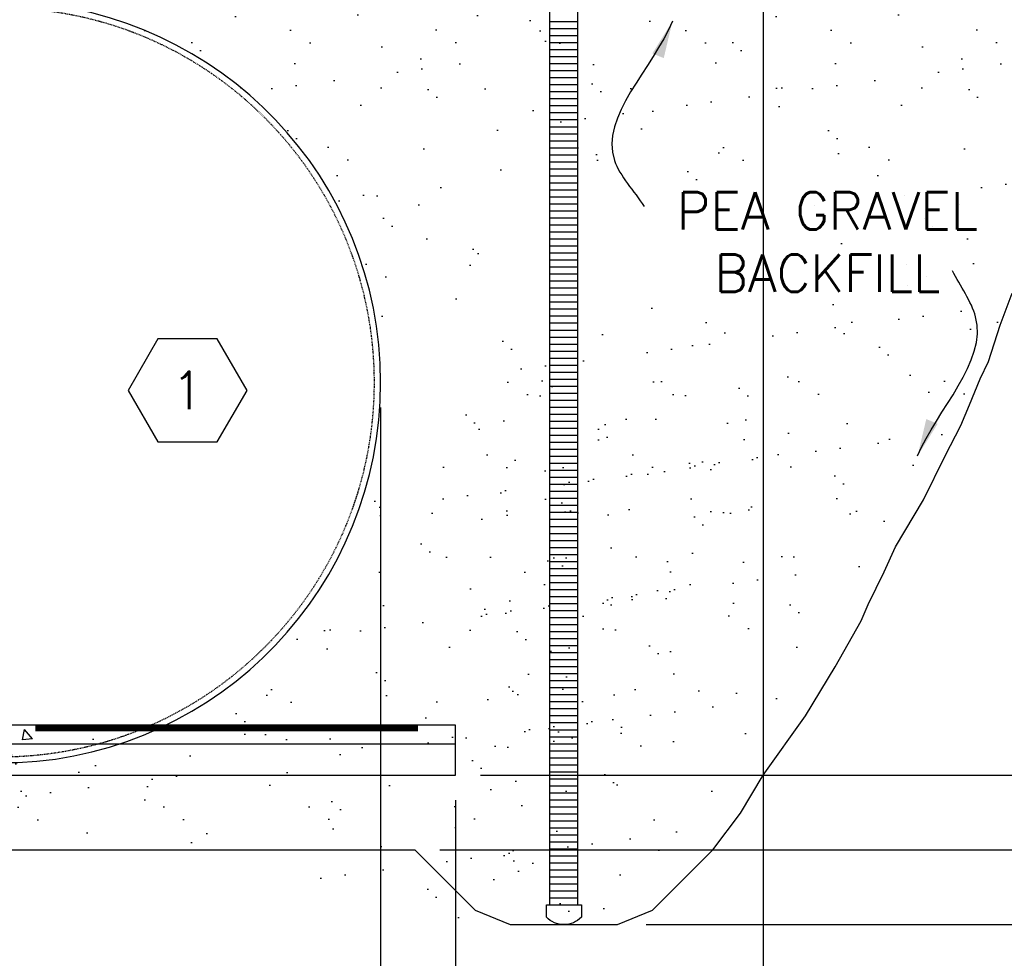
# Model space of a CAD drawing. Extents: x -285 to 5863, y 308 to 3178.
# Tile 427 of 622: x 1912 to 2070, y 762 to 913. Entities that reach past the tile are written whole.
import ezdxf
from ezdxf.enums import TextEntityAlignment as Align

# ---------------------------------------------------------------- set-up
doc = ezdxf.new("R2010")
doc.units = 0
doc.header["$MEASUREMENT"] = 0
doc.header["$PDSIZE"] = 1
doc.linetypes.add('HIDDEN3', pattern=[0.1875, 0.125, -0.0625])
doc.layers.get('0').update_dxf_attribs({"color": 255, "linetype": 'CONTINUOUS'})
doc.layers.get('DEFPOINTS').update_dxf_attribs({"linetype": 'CONTINUOUS'})
for name, color, linetype in [('CONCRETE-HATCH', 2, 'CONTINUOUS'), ('DIM', 3, 'CONTINUOUS'), ('PEAGRAVEL-HATCH', 3, 'CONTINUOUS'), ('PVC-4', 4, 'CONTINUOUS'), ('PVC-4-HATCH', 7, 'CONTINUOUS'), ('TANK-ANCHOR', 4, 'CONTINUOUS'), ('TANK-HOLE', 5, 'CONTINUOUS'), ('TANK-UST', 5, 'CONTINUOUS'), ('TEXT', 3, 'CONTINUOUS')]:
    doc.layers.add(name, color=color, linetype=linetype)
doc.styles.add('SIMPLEX', font='simplex')
doc.dimstyles.new('DIM64', dxfattribs={"dimscale": 64, "dimtxt": 0.09375, "dimasz": 0.09375, "dimexe": 0.0625, "dimexo": 0.0625, "dimgap": 0.046875, "dimtad": 1, "dimdec": 4, "dimzin": 3, "dimdsep": 46, "dimlunit": 4, "dimtxsty": 'SIMPLEX', "dimcen": 0, "dimclrd": 256, "dimclre": 256, "dimclrt": 256, "dimadec": 0, "dimazin": 0, "dimtfac": 1, "dimtdec": 4, "dimtmove": 0, "dimatfit": 3, "dimfxl": 1, "dimfrac": 2, "dimtolj": 1, "dimtzin": 0, "dimarcsym": 0})

# ---------------------------------------------------------------- blocks, each defined once
blk = doc.blocks.new('*D7')
at = {"layer": 'DEFPOINTS', "color": 0, "transparency": 16777216}
for p in [(1425.62, 854.52), (1970.37, 854.52), (1970.37, 719.02)]:
    blk.add_point(p, dxfattribs=at)
at = {"layer": 'DIM', "lineweight": -2, "transparency": 16777216}
for p, q in [((1425.62, 850.52), (1425.62, 715.02)), ((1970.37, 850.52), (1970.37, 715.02)), ((1431.62, 719.02), (1964.37, 719.02))]:
    blk.add_line(p, q, dxfattribs=at)
at = {"layer": 'DIM', "transparency": 16777216}
for points in [[(1431.62, 720.02), (1431.62, 718.02), (1425.62, 719.02)], [(1964.37, 720.02), (1964.37, 718.02), (1970.37, 719.02)]]:
    blk.add_solid(points, dxfattribs=at)
at = {"layer": 'DIM', "transparency": 16777216, "insert": (1698, 726.59), "char_height": 6, "attachment_point": 5, "style": 'SIMPLEX'}
blk.add_mtext('\\A1;45\'-4 3/4" (F.V. TANK LENGTH)', dxfattribs=at)
blk = doc.blocks.new('*D8')
at = {"layer": 'DEFPOINTS', "color": 0, "transparency": 16777216}
for p in [(1932.02, 917.52), (2172.8, 917.52), (1987.02, 791.52)]:
    blk.add_point(p, dxfattribs=at)
at = {"layer": 'DIM', "lineweight": -2, "transparency": 16777216}
for p, q in [((1936.02, 917.52), (2176.8, 917.52)), ((2172.8, 797.52), (2172.8, 911.52)), ((1991.02, 791.52), (2176.8, 791.52))]:
    blk.add_line(p, q, dxfattribs=at)
at = {"layer": 'DIM', "transparency": 16777216}
for points in [[(2171.8, 911.52), (2173.8, 911.52), (2172.8, 917.52)], [(2171.8, 797.52), (2173.8, 797.52), (2172.8, 791.52)]]:
    blk.add_solid(points, dxfattribs=at)
at = {"layer": 'DIM', "transparency": 16777216, "insert": (2165.23, 854.52), "char_height": 6, "attachment_point": 5, "rotation": 90, "style": 'SIMPLEX'}
blk.add_mtext('\\A1;10\'-6" O.D. (F.V.)', dxfattribs=at)
blk = doc.blocks.new('*D9')
at = {"layer": 'DEFPOINTS', "color": 0, "transparency": 16777216}
for p in [(1982.37, 791.52), (2008.97, 767.54), (2172.8, 767.54)]:
    blk.add_point(p, dxfattribs=at)
at = {"layer": 'DIM', "lineweight": -2, "transparency": 16777216}
for p, q in [((1986.37, 791.52), (2176.8, 791.52)), ((2172.8, 785.52), (2172.8, 773.54)), ((2012.97, 767.54), (2176.8, 767.54))]:
    blk.add_line(p, q, dxfattribs=at)
at = {"layer": 'DIM', "transparency": 16777216}
for points in [[(2171.8, 785.52), (2173.8, 785.52), (2172.8, 791.52)], [(2171.8, 773.54), (2173.8, 773.54), (2172.8, 767.54)]]:
    blk.add_solid(points, dxfattribs=at)
at = {"layer": 'DIM', "transparency": 16777216, "insert": (2166.23, 779.53), "char_height": 6, "attachment_point": 5, "rotation": 90, "style": 'SIMPLEX'}
blk.add_mtext("\\A1;2'", dxfattribs=at)
blk = doc.blocks.new('*D11')
at = {"layer": 'DEFPOINTS', "color": 0, "transparency": 16777216}
for p in [(1982.37, 791.52), (2153.92, 791.52), (1975.88, 779.53)]:
    blk.add_point(p, dxfattribs=at)
at = {"layer": 'DIM', "lineweight": -2, "transparency": 16777216}
for p, q in [((2153.92, 797.52), (2153.92, 803.52)), ((1986.37, 791.52), (2157.92, 791.52)), ((2153.92, 779.53), (2153.92, 791.52)), ((1979.88, 779.53), (2157.92, 779.53)), ((2153.92, 773.53), (2153.92, 767.53))]:
    blk.add_line(p, q, dxfattribs=at)
at = {"layer": 'DIM', "transparency": 16777216}
for points in [[(2152.92, 797.52), (2154.92, 797.52), (2153.92, 791.52)], [(2152.92, 773.53), (2154.92, 773.53), (2153.92, 779.53)]]:
    blk.add_solid(points, dxfattribs=at)
at = {"layer": 'DIM', "transparency": 16777216, "insert": (2147.35, 785.53), "char_height": 6, "attachment_point": 5, "rotation": 90, "style": 'SIMPLEX'}
blk.add_mtext("\\A1;1'", dxfattribs=at)
blk = doc.blocks.new('HEX')
at = {"color": 3}
blk.add_lwpolyline([(-0.0577, 0.1), (-0.1155, 0), (-0.0577, -0.1), (0.0577, -0.1), (0.1155, 0), (0.0577, 0.1)], close=True, dxfattribs=at)
at = {"color": 3, "style": 'SIMPLEX'}
blk.add_attdef('D#', text='', height=0.08, dxfattribs=at).set_placement((0, 0), align=Align.MIDDLE)
blk = doc.blocks.new('*D13')
at = {"layer": 'DEFPOINTS', "color": 0, "transparency": 16777216}
for p in [(1368.55, 978.3), (2031.77, 978.01), (1368.55, 700.52)]:
    blk.add_point(p, dxfattribs=at)
at = {"layer": 'DIM', "lineweight": -2, "transparency": 16777216}
for p, q in [((1368.55, 974.3), (1368.55, 696.52)), ((2031.77, 974.01), (2031.77, 696.52)), ((2025.77, 700.52), (1374.55, 700.52))]:
    blk.add_line(p, q, dxfattribs=at)
at = {"layer": 'DIM', "transparency": 16777216}
for points in [[(1374.55, 701.52), (1374.55, 699.52), (1368.55, 700.52)], [(2025.77, 701.52), (2025.77, 699.52), (2031.77, 700.52)]]:
    blk.add_solid(points, dxfattribs=at)
at = {"layer": 'DIM', "transparency": 16777216, "insert": (1700.16, 708.09), "char_height": 6, "attachment_point": 5, "style": 'SIMPLEX'}
blk.add_mtext('\\A1;55\'-3 1/4" (F.V. TANK SLAB)', dxfattribs=at)
blk = doc.blocks.new('*D15')
at = {"layer": 'DEFPOINTS', "color": 0, "transparency": 16777216}
for p in [(2031.77, 978.01), (1970.37, 719.02), (2031.77, 719.02)]:
    blk.add_point(p, dxfattribs=at)
at = {"layer": 'DIM', "lineweight": -2, "transparency": 16777216}
for p, q in [((2031.77, 974.01), (2031.77, 715.02)), ((1976.37, 719.02), (2025.77, 719.02))]:
    blk.add_line(p, q, dxfattribs=at)
at = {"layer": 'DIM', "transparency": 16777216}
for points in [[(1976.37, 720.02), (1976.37, 718.02), (1970.37, 719.02)], [(2025.77, 720.02), (2025.77, 718.02), (2031.77, 719.02)]]:
    blk.add_solid(points, dxfattribs=at)
at = {"layer": 'DIM', "transparency": 16777216, "insert": (2001.07, 726.59), "char_height": 6, "attachment_point": 5, "style": 'SIMPLEX'}
blk.add_mtext('\\A1;5\'-1 3/8"', dxfattribs=at)
blk = doc.blocks.new('*D33')
at = {"layer": 'DEFPOINTS', "color": 0, "transparency": 16777216}
for p in [(1982.37, 791.52), (1970.37, 719.02), (1970.37, 635.77)]:
    blk.add_point(p, dxfattribs=at)
at = {"layer": 'DIM', "lineweight": -2, "transparency": 16777216}
for p, q in [((1982.37, 787.52), (1982.37, 631.77)), ((1970.37, 715.02), (1970.37, 631.77)), ((1964.37, 635.77), (1958.37, 635.77)), ((1970.37, 635.77), (1982.37, 635.77)), ((1988.37, 635.77), (2036.23, 635.77))]:
    blk.add_line(p, q, dxfattribs=at)
at = {"layer": 'DIM', "transparency": 16777216}
for points in [[(1964.37, 636.77), (1964.37, 634.77), (1970.37, 635.77)], [(1988.37, 636.77), (1988.37, 634.77), (1982.37, 635.77)]]:
    blk.add_solid(points, dxfattribs=at)
at = {"layer": 'DIM', "transparency": 16777216, "insert": (2021.94, 642.34), "char_height": 6, "attachment_point": 5, "style": 'SIMPLEX'}
blk.add_mtext('\\A1;1\'-0"', dxfattribs=at)

msp = doc.modelspace()

# ---------------------------------------------------------------- hatches: boundary and pattern name
at = {"layer": 'CONCRETE-HATCH', "linetype": 'Continuous'}
h = msp.add_hatch(dxfattribs=at)
h.set_pattern_fill('AR-CONC', color=256, scale=2.67, style=0)
h.set_pattern_definition([(130, (2133.837, 658.424), (-19.15085, -1.6755), [2.0025, -22.0275]), (185, (2133.837, 658.424), (3.7047, 20.0835), [1.602, -17.622]), (79.5486, (2132.241, 658.284), (-15.4462, 18.408), [1.7019, -18.7205]), (133.816, (2133.837, 663.764), (-28.4953, -4.4194), [3.0038, -33.0412]), (83.3644, (2131.462, 663.396), (-24.9555, 26.009), [2.5528, -28.0807]), (188.816, (2133.837, 663.764), (-24.9555, 26.009), [2.403, -26.433]), (159, (2131.167, 662.429), (-15.9374, -10.7499), [2.0025, -22.0275]), (214, (2131.167, 662.429), (-6.4965, 19.3615), [1.602, -17.622]), (108.5486, (2129.839, 661.533), (-22.43394, 8.6116), [1.7019, -18.7205]), (142.5, (2133.837, 658.424), (-0.32467, 8.88827), [0, -17.4084, 0, -17.889, 0, -17.68875]), (172.5, (2133.837, 658.424), (-7.02396, 10.5308), [0, -10.1994, 0, -17.0079, 0, -6.74175]), (212.5, (2139.791, 658.424), (-14.25306, -0.60222), [0, -6.675, 0, -20.826, 0, -27.6345]), (222.5, (2142.461, 658.424), (-15.57107, 2.6728), [0, -8.6775, 0, -13.8306, 0, -19.6245])])
h.paths.add_polyline_path([(1697.99681, 791.52328), (1961.99681, 791.52328), (1961.99681, 799.52328), (1697.99681, 799.52328)])
at = {"layer": 'PEAGRAVEL-HATCH'}
h = msp.add_hatch(dxfattribs=at)
h.set_pattern_fill('AR-SAND', color=256, scale=7.5, style=0)
h.set_pattern_definition([(37.5, (1976.628, 854.523), (-0.47245, 14.4512), [0, -11.4, 0, -12.75, 0, -12.1875]), (7.5, (1976.628, 854.523), (13.2733, 21.1661), [0, -6.15, 0, -10.275, 0, -3.9375]), (327.5, (1967.403, 854.523), (23.35606, 0.04244), [0, -3.75, 0, -13.5, 0, -17.625]), (317.5, (1967.403, 854.523), (22.546, 6.5826), [0, -1.875, 0, -8.85, 0, -10.125])])
h.paths.add_polyline_path([(2148.15016, 982.01471), (2006.37819, 982.01471), (2006.37819, 978.01471), (1986.69364, 978.01471), (1986.69364, 946.07721), (1985.54114, 769.87114), (2011.19289, 768.70325), (2063.46781, 847.60977), (2065.69786, 853.03088), (2066.9711, 856.13125), (2068.81874, 860.79111), (2070.72445, 866.28076), (2071.68577, 868.85813), (2073.24085, 873.06289), (2074.0443, 874.37688), (2075.08102, 877.00486), (2076.68793, 879.63284), (2078.00975, 882.26082), (2079.91935, 884.76681), (2082.56298, 893.17634), (2084.92149, 897.17253), (2085.6037, 899.34269), (2088.83656, 908.84025), (2092.448, 917.52328), (2095.34885, 924.30849)])
h.paths.add_polyline_path([(1979.74698, 867.55102), (2038.74698, 867.55102), (2038.74698, 886.55102), (1979.74698, 886.55102)])
h = msp.add_hatch(dxfattribs=at)
h.set_pattern_fill('AR-SAND', color=256, scale=7.5, style=0)
h.set_pattern_definition([(37.5, (1889.872, 854.523), (-0.47245, 14.4512), [0, -11.4, 0, -12.75, 0, -12.1875]), (7.5, (1889.872, 854.523), (13.2733, 21.166), [0, -6.15, 0, -10.275, 0, -3.9375]), (327.5, (1880.647, 854.523), (23.3561, 0.0424), [0, -3.75, 0, -13.5, 0, -17.625]), (317.5, (1880.647, 854.523), (22.546, 6.5826), [0, -1.875, 0, -8.85, 0, -10.125])])
edge = h.paths.add_edge_path()
edge.add_line((1987.33799, 978.01471), (1896.9817, 978.01471))
edge.add_line((1896.9817, 978.01471), (1896.9817, 976.75093))
edge.add_line((1896.9817, 976.75093), (1896.96718, 973.7036))
edge.add_line((1896.96718, 973.7036), (1892.83605, 973.7036))
edge.add_line((1892.83605, 973.7036), (1892.83605, 930.05404))
edge.add_line((1892.83605, 930.05404), (1890.12181, 930.05404))
edge.add_arc((1890.77101, 930.05404), 0.6492, 180, 270)
edge.add_line((1890.77101, 929.40484), (1890.77101, 929.05328))
edge.add_line((1890.77101, 929.05328), (1893.58221, 929.05328))
edge.add_arc((1893.58221, 923.05328), 6, 0, 90, ccw=False)
edge.add_line((1899.58221, 923.05328), (1899.58221, 915.52328))
edge.add_line((1899.58221, 915.52328), (1900.62181, 915.52328))
edge.add_line((1900.62181, 915.52328), (1901.62181, 917.52328))
edge.add_line((1901.62181, 917.52328), (1906.62181, 917.52328))
edge.add_line((1906.62181, 917.52328), (1907.62181, 915.52328))
edge.add_line((1907.62181, 915.52328), (1912.15783, 915.52328))
edge.add_arc((1909.30536, 854.52328), 61.06666, 0, 87.3226925, ccw=False)
edge.add_line((1970.37201, 854.52328), (1972.12819, 854.52328))
edge.add_line((1972.12819, 854.52328), (1997.52254, 946.07721))
edge.add_line((1997.52254, 946.07721), (1987.33799, 946.07721))
edge.add_line((1987.33799, 946.07721), (1987.33799, 978.01471))
h = msp.add_hatch(dxfattribs=at)
h.set_pattern_fill('AR-SAND', color=256, scale=7.5, style=0)
h.set_pattern_definition([(37.5, (1904.122, 767.535), (-0.47245, 14.4512), [0, -11.4, 0, -12.75, 0, -12.1875]), (7.5, (1904.122, 767.535), (13.2733, 21.166), [0, -6.15, 0, -10.275, 0, -3.9375]), (327.5, (1894.897, 767.535), (23.3561, 0.0424), [0, -3.75, 0, -13.5, 0, -17.625]), (317.5, (1894.897, 767.535), (22.546, 6.5826), [0, -1.875, 0, -8.85, 0, -10.125])])
h.paths.add_polyline_path([(1972.12819, 854.52328), (1970.37201, 854.52328, -0.287899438), (1935.84093, 799.52328), (1961.99681, 799.52328), (1961.99681, 791.52328), (1904.12181, 791.52328), (1904.12181, 779.52798), (1950.48993, 779.528), (1960.14679, 769.87114), (1965.74498, 767.53536), (1974.37819, 767.53536, -0.201565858), (1971.56569, 768.71718), (1971.56569, 770.68593), (1972.12819, 770.68593)])
h.paths.add_polyline_path([(2022.08407, 816.261), (2023.17262, 818.88898), (2025.76441, 824.14494), (2027.60443, 828.14009), (2032.08839, 835.70805), (2035.55163, 842.76425), (2038.07346, 847.60977), (2039.44908, 850.95033), (2040.9164, 854.52328), (1976.62819, 854.52328), (1976.62819, 770.68593), (1977.19069, 770.68593), (1977.19069, 768.71718, -0.201565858), (1974.37819, 767.53536), (1982.99944, 767.53536), (1988.59764, 769.87114), (1998.25449, 779.528), (2002.7319, 785.39639), (2006.37221, 791.52328), (2013.1683, 801.01872), (2017.89078, 808.90491)])

# ---------------------------------------------------------------- linework, layer by layer
at = {"layer": 'PVC-4'}
for p, q in [((1997.52254, 770.68593), (1997.52254, 973.84563)), ((2002.02254, 770.68593), (2002.02254, 973.84563))]:
    msp.add_line(p, q, dxfattribs=at)
msp.add_lwpolyline([(2002.58504, 768.71718, -0.420204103), (1996.96004, 768.71718), (1996.96004, 770.68593), (2002.58504, 770.68593)], format="xyb", close=True, dxfattribs=at)
at = {"layer": 'PVC-4-HATCH', "linetype": 'Continuous'}
for points in [[(1997.52254, 912.43593), (2002.02254, 912.43593)], [(1997.52254, 911.31093), (2002.02254, 911.31093)], [(1997.52254, 910.18593), (2002.02254, 910.18593)], [(1997.52254, 909.06093), (2002.02254, 909.06093)], [(1997.52254, 907.93593), (2002.02254, 907.93593)], [(1997.52254, 906.81093), (2002.02254, 906.81093)], [(1997.52254, 905.68593), (2002.02254, 905.68593)], [(1997.52254, 904.56093), (2002.02254, 904.56093)], [(1997.52254, 903.43593), (2002.02254, 903.43593)], [(1997.52254, 902.31093), (2002.02254, 902.31093)], [(1997.52254, 901.18593), (2002.02254, 901.18593)], [(1997.52254, 900.06093), (2002.02254, 900.06093)], [(1997.52254, 898.93593), (2002.02254, 898.93593)], [(1997.52254, 897.81093), (2002.02254, 897.81093)], [(1997.52254, 896.68593), (2002.02254, 896.68593)], [(1997.52254, 895.56093), (2002.02254, 895.56093)], [(1997.52254, 894.43593), (2002.02254, 894.43593)], [(1997.52254, 893.31093), (2002.02254, 893.31093)], [(1997.52254, 892.18593), (2002.02254, 892.18593)], [(1997.52254, 891.06093), (2002.02254, 891.06093)], [(1997.52254, 889.93593), (2002.02254, 889.93593)], [(1997.52254, 888.81093), (2002.02254, 888.81093)], [(1997.52254, 887.68593), (2002.02254, 887.68593)], [(1997.52254, 886.56093), (2002.02254, 886.56093)], [(1997.52254, 885.43593), (2002.02254, 885.43593)], [(1997.52254, 884.31093), (2002.02254, 884.31093)], [(1997.52254, 883.18593), (2002.02254, 883.18593)], [(1997.52254, 882.06093), (2002.02254, 882.06093)], [(1997.52254, 880.93593), (2002.02254, 880.93593)], [(1997.52254, 879.81093), (2002.02254, 879.81093)], [(1997.52254, 878.68593), (2002.02254, 878.68593)], [(1997.52254, 877.56093), (2002.02254, 877.56093)], [(1997.52254, 876.43593), (2002.02254, 876.43593)], [(1997.52254, 875.31093), (2002.02254, 875.31093)], [(1997.52254, 874.18593), (2002.02254, 874.18593)], [(1997.52254, 873.06093), (2002.02254, 873.06093)], [(1997.52254, 871.93593), (2002.02254, 871.93593)], [(1997.52254, 870.81093), (2002.02254, 870.81093)], [(1997.52254, 869.68593), (2002.02254, 869.68593)], [(1997.52254, 868.56093), (2002.02254, 868.56093)], [(1997.52254, 867.43593), (2002.02254, 867.43593)], [(1997.52254, 866.31093), (2002.02254, 866.31093)], [(1997.52254, 865.18593), (2002.02254, 865.18593)], [(1997.52254, 864.06093), (2002.02254, 864.06093)], [(1997.52254, 862.93593), (2002.02254, 862.93593)], [(1997.52254, 861.81093), (2002.02254, 861.81093)], [(1997.52254, 860.68593), (2002.02254, 860.68593)], [(1997.52254, 859.56093), (2002.02254, 859.56093)], [(1997.52254, 858.43593), (2002.02254, 858.43593)], [(1997.52254, 857.31093), (2002.02254, 857.31093)], [(1997.52254, 856.18593), (2002.02254, 856.18593)], [(1997.52254, 855.06093), (2002.02254, 855.06093)], [(1997.52254, 853.93593), (2002.02254, 853.93593)], [(1997.52254, 852.81093), (2002.02254, 852.81093)], [(1997.52254, 851.68593), (2002.02254, 851.68593)], [(1997.52254, 850.56093), (2002.02254, 850.56093)], [(1997.52254, 849.43593), (2002.02254, 849.43593)], [(1997.52254, 848.31093), (2002.02254, 848.31093)], [(1997.52254, 847.18593), (2002.02254, 847.18593)], [(1997.52254, 846.06093), (2002.02254, 846.06093)], [(1997.52254, 844.93593), (2002.02254, 844.93593)], [(1997.52254, 843.81093), (2002.02254, 843.81093)], [(1997.52254, 842.68593), (2002.02254, 842.68593)], [(1997.52254, 841.56093), (2002.02254, 841.56093)], [(1997.52254, 840.43593), (2002.02254, 840.43593)], [(1997.52254, 839.31093), (2002.02254, 839.31093)], [(1997.52254, 838.18593), (2002.02254, 838.18593)], [(1997.52254, 837.06093), (2002.02254, 837.06093)], [(1997.52254, 835.93593), (2002.02254, 835.93593)], [(1997.52254, 834.81093), (2002.02254, 834.81093)], [(1997.52254, 833.68593), (2002.02254, 833.68593)], [(1997.52254, 832.56093), (2002.02254, 832.56093)], [(1997.52254, 831.43593), (2002.02254, 831.43593)], [(1997.52254, 830.31093), (2002.02254, 830.31093)], [(1997.52254, 829.18593), (2002.02254, 829.18593)], [(1997.52254, 828.06093), (2002.02254, 828.06093)], [(1997.52254, 826.93593), (2002.02254, 826.93593)], [(1997.52254, 825.81093), (2002.02254, 825.81093)], [(1997.52254, 824.68593), (2002.02254, 824.68593)], [(1997.52254, 823.56093), (2002.02254, 823.56093)], [(1997.52254, 822.43593), (2002.02254, 822.43593)], [(1997.52254, 821.31093), (2002.02254, 821.31093)], [(1997.52254, 820.18593), (2002.02254, 820.18593)], [(1997.52254, 819.06093), (2002.02254, 819.06093)], [(1997.52254, 817.93593), (2002.02254, 817.93593)], [(1997.52254, 816.81093), (2002.02254, 816.81093)], [(1997.52254, 815.68593), (2002.02254, 815.68593)], [(1997.52254, 814.56093), (2002.02254, 814.56093)], [(1997.52254, 813.43593), (2002.02254, 813.43593)], [(1997.52254, 812.31093), (2002.02254, 812.31093)], [(1997.52254, 811.18593), (2002.02254, 811.18593)], [(1997.52254, 810.06093), (2002.02254, 810.06093)], [(1997.52254, 808.93593), (2002.02254, 808.93593)], [(1997.52254, 807.81093), (2002.02254, 807.81093)], [(1997.52254, 806.68593), (2002.02254, 806.68593)], [(1997.52254, 805.56093), (2002.02254, 805.56093)], [(1997.52254, 804.43593), (2002.02254, 804.43593)], [(1997.52254, 803.31093), (2002.02254, 803.31093)], [(1997.52254, 802.18593), (2002.02254, 802.18593)], [(1997.52254, 801.06093), (2002.02254, 801.06093)], [(1997.52254, 799.93593), (2002.02254, 799.93593)], [(1997.52254, 798.81093), (2002.02254, 798.81093)], [(1997.52254, 797.68593), (2002.02254, 797.68593)], [(1997.52254, 796.56093), (2002.02254, 796.56093)], [(1997.52254, 795.43593), (2002.02254, 795.43593)], [(1997.52254, 794.31093), (2002.02254, 794.31093)], [(1997.52254, 793.18593), (2002.02254, 793.18593)], [(1997.52254, 792.06093), (2002.02254, 792.06093)], [(1997.52254, 790.93593), (2002.02254, 790.93593)], [(1997.52254, 789.81093), (2002.02254, 789.81093)], [(1997.52254, 788.68593), (2002.02254, 788.68593)], [(1997.52254, 787.56093), (2002.02254, 787.56093)], [(1997.52254, 786.43593), (2002.02254, 786.43593)], [(1997.52254, 785.31093), (2002.02254, 785.31093)], [(1997.52254, 784.18593), (2002.02254, 784.18593)], [(1997.52254, 783.06093), (2002.02254, 783.06093)], [(1997.52254, 781.93593), (2002.02254, 781.93593)], [(1997.52254, 780.81093), (2002.02254, 780.81093)], [(1997.52254, 779.68593), (2002.02254, 779.68593)], [(1997.52254, 778.56093), (2002.02254, 778.56093)], [(1997.52254, 777.43593), (2002.02254, 777.43593)], [(1997.52254, 776.31093), (2002.02254, 776.31093)], [(1997.52254, 775.18593), (2002.02254, 775.18593)], [(1997.52254, 774.06093), (2002.02254, 774.06093)], [(1997.52254, 772.93593), (2002.02254, 772.93593)], [(1997.52254, 771.81093), (2002.02254, 771.81093)]]:
    msp.add_lwpolyline(points, dxfattribs=at)
at = {"layer": 'TANK-ANCHOR', "color": 1}
for p, q in [((1608.97766, 796.52328), (1956.97766, 796.52328)), ((1782.97766, 796.52328), (1982.37201, 796.52328))]:
    msp.add_line(p, q, dxfattribs=at)
at = {"layer": 'TANK-ANCHOR'}
msp.add_lwpolyline([(1782.97766, 791.52328), (1982.37201, 791.52328), (1982.37201, 799.52328), (1782.97766, 799.52328)], close=True, dxfattribs=at)
at = {"layer": 'TANK-ANCHOR', "color": 3, "const_width": 1}
msp.add_lwpolyline([(1976.37201, 799.02328), (1914.97766, 799.02328)], dxfattribs=at)
at = {"layer": 'TANK-HOLE', "linetype": 'Continuous'}
msp.add_lwpolyline([(1723.39435, 779.52791), (1975.88428, 779.528), (1985.54114, 769.87114), (1991.13933, 767.53536), (2008.39379, 767.53536), (2013.99199, 769.87114), (2023.64884, 779.528), (2028.12625, 785.39639), (2031.76656, 791.52328), (2038.56265, 801.01872), (2043.28513, 808.90491), (2047.47842, 816.261), (2048.56697, 818.88898), (2051.15877, 824.14494), (2052.99879, 828.14009), (2057.48274, 835.70805), (2060.94598, 842.76425), (2063.46781, 847.60977), (2064.84344, 850.95033), (2066.55229, 855.11144), (2067.87435, 857.87883), (2069.76312, 863.7034), (2071.68577, 868.85813)], dxfattribs=at)
at = {"layer": 'TANK-UST'}
msp.add_lwpolyline([(1907.62181, 793.52328), (1912.15783, 793.52328, 0.954330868), (1912.15783, 915.52328), (1907.62181, 915.52328)], format="xyb", dxfattribs=at)
at = {"layer": 'TANK-UST', "color": 2, "linetype": 'HIDDEN3'}
msp.add_lwpolyline([(1732.1243, 794.52328), (1739.1243, 794.52328), (1740.6243, 795.52328), (1746.6243, 795.52328), (1748.1243, 794.52328), (1772.33022, 794.52328), (1773.83137, 795.52404), (1779.83137, 795.52404), (1781.33252, 794.52328), (1825.62181, 794.52328), (1827.12181, 795.52328), (1849.12181, 795.52328), (1850.62181, 794.52328), (1907.64136, 794.52328), (1912.13456, 794.52328, 0.9539575), (1912.13456, 914.52328), (1907.64136, 914.52328), (1682.64136, 914.52328)], format="xyb", dxfattribs=at)

# ---------------------------------------------------------------- block references
at = {"layer": 'TEXT'}
ref = msp.add_blockref('HEX', (1939.40254, 853.257), dxfattribs=dict(at, xscale=82.50601499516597, yscale=82.50601499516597, zscale=82.50601499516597))
ref.add_attrib('D#', '1', dxfattribs={"layer": '0', "color": 0, "height": 6, "style": 'SIMPLEX'}).set_placement((1939.40254, 853.257), align=Align.MIDDLE)

# ---------------------------------------------------------------- texts
at = {"layer": 'TEXT', "insert": (2042.03708, 877.05102), "char_height": 6, "width": 63.7671022, "attachment_point": 5, "style": 'SIMPLEX'}
msp.add_mtext('PEA GRAVEL BACKFILL', dxfattribs=at)

# ---------------------------------------------------------------- dimensions: what is measured, and where the dimension line sits
at = {"layer": 'DIM'}
for base, p1, p2, angle, text, picture, middle in [((1368.54722, 700.52328), (2031.77254, 978.01471), (1368.54722, 978.29596), 180, '<> (F.V. TANK SLAB)', '*D13', (1700.15988, 708.09471)), ((2172.80205, 917.52328), (1987.01656, 791.52328), (1932.01656, 917.52328), 90, '<> O.D. (F.V.)', '*D8', (2165.23062, 854.52328)), ((1970.37201, 719.02328), (1425.62201, 854.52328), (1970.37201, 854.52328), 180, '<> (F.V. TANK LENGTH)', '*D7', (1697.99701, 726.59471))]:
    dim = msp.add_linear_dim(base=base, p1=p1, p2=p2, angle=angle, text=text, dimstyle='DIM64', dxfattribs=at)
    dim.commit()
    dim.dimension.update_dxf_attribs({"geometry": picture, "text_midpoint": middle})
dim = msp.add_linear_dim(base=(2031.77254, 719.02328), p1=(1970.37201, 719.02328), p2=(2031.77254, 978.01471), dimstyle='DIM64', dxfattribs=at)
dim.commit()
dim.dimension.update_dxf_attribs({"geometry": '*D15', "text_midpoint": (2001.07228, 726.59471)})
for base, p1, p2, angle, text, picture, middle in [((2153.91913, 791.52328), (1975.88428, 779.528), (1982.37201, 791.52328), 90, "1'", '*D11', (2153.91913, 785.52564)), ((2172.80205, 767.53536), (1982.37201, 791.52328), (2008.9682, 767.53536), 270, "2'", '*D9', (2172.80205, 779.52932))]:
    dim = msp.add_linear_dim(base=base, p1=p1, p2=p2, angle=angle, text=text, dimstyle='DIM64', dxfattribs=at)
    dim.commit()
    dim.dimension.update_dxf_attribs({"geometry": picture, "text_midpoint": middle, "dimtype": 160})
dim = msp.add_linear_dim(base=(1970.37201, 635.77328), p1=(1982.37201, 791.52328), p2=(1970.37201, 719.02328), dimstyle='DIM64', dxfattribs=at)
dim.commit()
dim.dimension.update_dxf_attribs({"geometry": '*D33', "text_midpoint": (2021.94344, 635.77328), "dimtype": 160})

# ---------------------------------------------------------------- leaders
at = {"layer": 'TEXT', "path_type": 1}
for points in [[(2017.19295, 912.4729), (2007.8784, 890.14981), (2012.64193, 882.76114)], [(2056.51535, 842.72923), (2065.8299, 865.05232), (2062.10897, 872.44099)]]:
    msp.add_leader(points, dimstyle='DIM64', override={"dimgap": 0.0625, "dimtad": 0}, dxfattribs=at)

doc.saveas('drawing.dxf')
